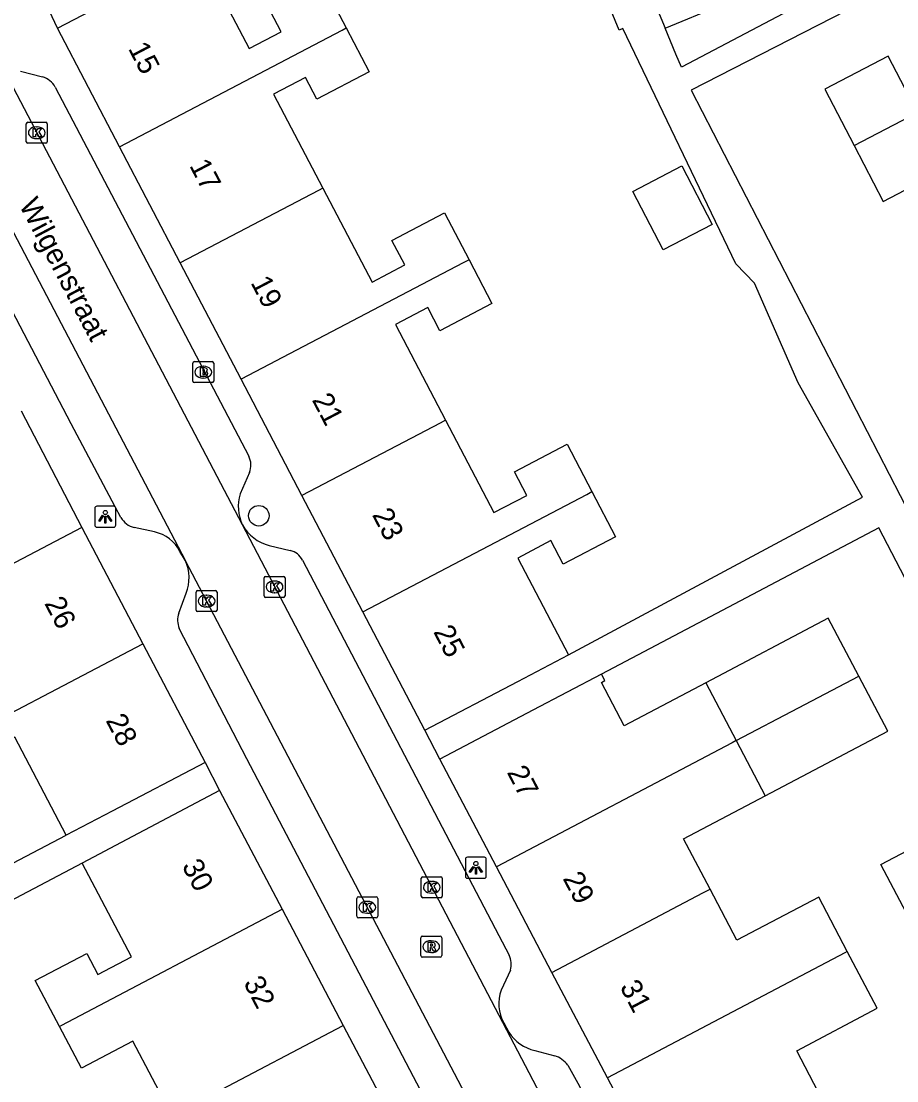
# Model space of a CAD drawing. Extents: x 158352 to 159489, y 383828 to 384597.
# Drawn here: x 159378.2 to 159419.9, y 384343 to 384393.5 of the extents above; entities that cross this region are included whole.
import ezdxf

# ---------------------------------------------------------------- set-up
doc = ezdxf.new("R2010")
doc.units = 0
for name, color, linetype in [('IMGEO_Boom', 7, 'Continuous'), ('IMGEO_Brandkraan', 7, 'Continuous'), ('IMGEO_Kolk', 7, 'Continuous'), ('IMGEO_Lichtpunt', 7, 'Continuous'), ('IMGEO_Openbare_ruimte_label', 7, 'Continuous'), ('IMGEO_Pand', 7, 'Continuous'), ('IMGEO_Pand_nummerreeks', 7, 'Continuous'), ('IMGEO_Rijbaan_lokaal_open', 7, 'Continuous'), ('IMGEO_Rioolput', 7, 'Continuous'), ('IMGEO_Voetpad_open', 7, 'Continuous')]:
    doc.layers.add(name, color=color, linetype=linetype)

msp = doc.modelspace()

# ---------------------------------------------------------------- linework, layer by layer
at = {"layer": 'IMGEO_Boom'}
msp.add_circle((159389.545, 384369.949), 0.489, dxfattribs=at)
at = {"layer": 'IMGEO_Brandkraan'}
for p, q in [((159386.399, 384376.359), (159386.399, 384377.211)), ((159386.474, 384377.285), (159387.326, 384377.285)), ((159386.887, 384377.065), (159386.912, 384377.065)), ((159387.4, 384377.211), (159387.4, 384376.359)), ((159386.91, 384376.505), (159386.885, 384376.505)), ((159387.326, 384376.285), (159386.474, 384376.285))]:
    msp.add_line(p, q, dxfattribs=at)
for points in [[(159386.399, 384376.359), (159386.399, 384377.211)], [(159386.474, 384377.285), (159387.326, 384377.285)], [(159386.747, 384376.985), (159386.747, 384376.585), (159386.96, 384376.585)], [(159386.978, 384376.985), (159386.747, 384376.985)], [(159386.926, 384376.904), (159386.872, 384376.904), (159386.872, 384376.828)], [(159386.872, 384376.828), (159386.925, 384376.828)], [(159387.4, 384377.211), (159387.4, 384376.359)], [(159386.934, 384376.752), (159386.872, 384376.752), (159386.872, 384376.671)], [(159386.872, 384376.671), (159386.934, 384376.671)], [(159387.326, 384376.285), (159386.474, 384376.285)]]:
    msp.add_lwpolyline(points, dxfattribs=at)
for centre, radius, start, end in [((159386.476, 384377.209), 0.0765, 91.552, 178.448), ((159386.476, 384377.209), 0.0765, 91.552, 178.448), ((159386.927, 384376.866), 0.0379, 267.8285, 90.9355), ((159386.982, 384376.84), 0.145, 59.4692, 91.5367), ((159387.007, 384376.887), 0.0922, 285.5137, 58.1501), ((159387.324, 384377.209), 0.0765, 1.552, 88.448), ((159387.324, 384377.209), 0.0765, 1.552, 88.448), ((159386.476, 384376.361), 0.0765, 181.552, 268.448), ((159386.476, 384376.361), 0.0765, 181.552, 268.448), ((159386.935, 384376.711), 0.0404, 269.8759, 90.5077), ((159386.966, 384376.836), 0.251, 268.6676, 293.5347), ((159387.012, 384376.695), 0.105, 301.3115, 78.989), ((159387.324, 384376.361), 0.0765, 271.552, 358.448), ((159387.324, 384376.361), 0.0765, 271.552, 358.448)]:
    msp.add_arc(centre, radius, start, end, dxfattribs=at)
for centre, major_axis, ratio, start_param, end_param in [((159386.886, 384376.785), (-0.387, 0.002), 0.722429, 4.712389, 7.853982), ((159386.911, 384376.785), (-0.39, 0.002), 0.717154, 1.570796, 4.712389)]:
    msp.add_ellipse(centre, major_axis=major_axis, ratio=ratio, start_param=start_param, end_param=end_param, dxfattribs=at)
at = {"layer": 'IMGEO_Kolk'}
for p, q in [((159378.468, 384387.754), (159378.468, 384388.606)), ((159378.543, 384388.68), (159379.395, 384388.68)), ((159378.956, 384388.46), (159378.981, 384388.46)), ((159379.469, 384388.606), (159379.469, 384387.754)), ((159379.395, 384387.68), (159378.543, 384387.68)), ((159378.979, 384387.9), (159378.954, 384387.9)), ((159389.793, 384366.136), (159389.793, 384366.988)), ((159389.868, 384367.062), (159390.72, 384367.062)), ((159390.281, 384366.842), (159390.306, 384366.842)), ((159390.794, 384366.988), (159390.794, 384366.136)), ((159386.557, 384365.461), (159386.557, 384366.313)), ((159386.632, 384366.387), (159387.484, 384366.387)), ((159387.558, 384366.313), (159387.558, 384365.461)), ((159390.304, 384366.282), (159390.279, 384366.282)), ((159387.045, 384366.167), (159387.07, 384366.167)), ((159390.72, 384366.062), (159389.868, 384366.062)), ((159387.484, 384365.387), (159386.632, 384365.387)), ((159387.068, 384365.607), (159387.043, 384365.607)), ((159397.284, 384351.836), (159397.284, 384352.688)), ((159397.359, 384352.762), (159398.211, 384352.762)), ((159398.285, 384352.688), (159398.285, 384351.836)), ((159397.772, 384352.542), (159397.797, 384352.542)), ((159394.21, 384350.882), (159394.21, 384351.734)), ((159394.285, 384351.808), (159395.137, 384351.808)), ((159395.211, 384351.734), (159395.211, 384350.882)), ((159398.211, 384351.762), (159397.359, 384351.762)), ((159397.795, 384351.982), (159397.77, 384351.982)), ((159394.698, 384351.588), (159394.723, 384351.588)), ((159395.137, 384350.808), (159394.285, 384350.808)), ((159394.721, 384351.028), (159394.696, 384351.028))]:
    msp.add_line(p, q, dxfattribs=at)
for points in [[(159378.468, 384387.754), (159378.468, 384388.606)], [(159378.543, 384388.68), (159379.395, 384388.68)], [(159379.469, 384388.606), (159379.469, 384387.754)], [(159378.789, 384388.38), (159378.912, 384388.38), (159378.912, 384388.229), (159379.042, 384388.38), (159379.206, 384388.38), (159379.06, 384388.229), (159379.213, 384387.98), (159379.061, 384387.98), (159378.976, 384388.144), (159378.912, 384388.077), (159378.912, 384387.98), (159378.789, 384387.98), (159378.789, 384388.38)], [(159379.395, 384387.68), (159378.543, 384387.68)], [(159389.793, 384366.136), (159389.793, 384366.988)], [(159389.868, 384367.062), (159390.72, 384367.062)], [(159390.114, 384366.762), (159390.237, 384366.762), (159390.237, 384366.611), (159390.367, 384366.762), (159390.531, 384366.762), (159390.385, 384366.611), (159390.538, 384366.362), (159390.386, 384366.362), (159390.301, 384366.526), (159390.237, 384366.459), (159390.237, 384366.362), (159390.114, 384366.362), (159390.114, 384366.762)], [(159390.794, 384366.988), (159390.794, 384366.136)], [(159386.557, 384365.461), (159386.557, 384366.313)], [(159386.632, 384366.387), (159387.484, 384366.387)], [(159387.558, 384366.313), (159387.558, 384365.461)], [(159386.878, 384366.087), (159387.001, 384366.087), (159387.001, 384365.936), (159387.131, 384366.087), (159387.295, 384366.087), (159387.149, 384365.936), (159387.302, 384365.687), (159387.15, 384365.687), (159387.065, 384365.851), (159387.001, 384365.784), (159387.001, 384365.687), (159386.878, 384365.687), (159386.878, 384366.087)], [(159390.72, 384366.062), (159389.868, 384366.062)], [(159387.484, 384365.387), (159386.632, 384365.387)], [(159397.284, 384351.836), (159397.284, 384352.688)], [(159397.359, 384352.762), (159398.211, 384352.762)], [(159398.285, 384352.688), (159398.285, 384351.836)], [(159397.605, 384352.462), (159397.728, 384352.462), (159397.728, 384352.311), (159397.858, 384352.462), (159398.022, 384352.462), (159397.876, 384352.311), (159398.029, 384352.062), (159397.877, 384352.062), (159397.792, 384352.226), (159397.728, 384352.159), (159397.728, 384352.062), (159397.605, 384352.062), (159397.605, 384352.462)], [(159394.21, 384350.882), (159394.21, 384351.734)], [(159394.285, 384351.808), (159395.137, 384351.808)], [(159395.211, 384351.734), (159395.211, 384350.882)], [(159398.211, 384351.762), (159397.359, 384351.762)], [(159394.531, 384351.508), (159394.654, 384351.508), (159394.654, 384351.357), (159394.784, 384351.508), (159394.948, 384351.508), (159394.802, 384351.357), (159394.955, 384351.108), (159394.803, 384351.108), (159394.718, 384351.272), (159394.654, 384351.205), (159394.654, 384351.108), (159394.531, 384351.108), (159394.531, 384351.508)], [(159395.137, 384350.808), (159394.285, 384350.808)]]:
    msp.add_lwpolyline(points, dxfattribs=at)
for centre, start, end in [((159378.545, 384388.604), 91.552, 178.448), ((159378.545, 384388.604), 91.552, 178.448), ((159379.393, 384388.604), 1.552, 88.448), ((159379.393, 384388.604), 1.552, 88.448), ((159378.545, 384387.756), 181.552, 268.448), ((159378.545, 384387.756), 181.552, 268.448), ((159379.393, 384387.756), 271.552, 358.448), ((159379.393, 384387.756), 271.552, 358.448), ((159389.87, 384366.986), 91.552, 178.448), ((159389.87, 384366.986), 91.552, 178.448), ((159390.718, 384366.986), 1.552, 88.448), ((159390.718, 384366.986), 1.552, 88.448), ((159386.634, 384366.311), 91.552, 178.448), ((159386.634, 384366.311), 91.552, 178.448), ((159387.482, 384366.311), 1.552, 88.448), ((159387.482, 384366.311), 1.552, 88.448), ((159389.87, 384366.138), 181.552, 268.448), ((159389.87, 384366.138), 181.552, 268.448), ((159390.718, 384366.138), 271.552, 358.448), ((159390.718, 384366.138), 271.552, 358.448), ((159386.634, 384365.463), 181.552, 268.448), ((159386.634, 384365.463), 181.552, 268.448), ((159387.482, 384365.463), 271.552, 358.448), ((159387.482, 384365.463), 271.552, 358.448), ((159397.361, 384352.686), 91.552, 178.448), ((159397.361, 384352.686), 91.552, 178.448), ((159398.209, 384352.686), 1.552, 88.448), ((159398.209, 384352.686), 1.552, 88.448), ((159394.287, 384351.732), 91.552, 178.448), ((159394.287, 384351.732), 91.552, 178.448), ((159395.135, 384351.732), 1.552, 88.448), ((159395.135, 384351.732), 1.552, 88.448), ((159397.361, 384351.838), 181.552, 268.448), ((159397.361, 384351.838), 181.552, 268.448), ((159398.209, 384351.838), 271.552, 358.448), ((159398.209, 384351.838), 271.552, 358.448), ((159394.287, 384350.884), 181.552, 268.448), ((159394.287, 384350.884), 181.552, 268.448), ((159395.135, 384350.884), 271.552, 358.448), ((159395.135, 384350.884), 271.552, 358.448)]:
    msp.add_arc(centre, 0.0765, start, end, dxfattribs=at)
for centre, major_axis, ratio, start_param, end_param in [((159378.955, 384388.18), (-0.387, 0.002), 0.722429, 4.712389, 7.853982), ((159378.98, 384388.18), (-0.39, 0.002), 0.717154, 1.570796, 4.712389), ((159390.28, 384366.562), (-0.387, 0.002), 0.722429, 4.712389, 7.853982), ((159390.305, 384366.562), (-0.39, 0.002), 0.717154, 1.570796, 4.712389), ((159387.044, 384365.887), (-0.387, 0.002), 0.722429, 4.712389, 7.853982), ((159387.069, 384365.887), (-0.39, 0.002), 0.717154, 1.570796, 4.712389), ((159397.771, 384352.262), (-0.387, 0.002), 0.722429, 4.712389, 7.853982), ((159397.796, 384352.262), (-0.39, 0.002), 0.717154, 1.570796, 4.712389), ((159394.697, 384351.308), (-0.387, 0.002), 0.722429, 4.712389, 7.853982), ((159394.722, 384351.308), (-0.39, 0.002), 0.717154, 1.570796, 4.712389)]:
    msp.add_ellipse(centre, major_axis=major_axis, ratio=ratio, start_param=start_param, end_param=end_param, dxfattribs=at)
at = {"layer": 'IMGEO_Lichtpunt'}
for p, q in [((159381.733, 384370.305), (159381.733, 384369.498)), ((159381.733, 384370.305), (159381.733, 384369.498)), ((159382.635, 384370.4), (159381.827, 384370.4)), ((159382.635, 384370.4), (159381.827, 384370.4)), ((159382.729, 384369.498), (159382.729, 384370.305)), ((159382.729, 384369.498), (159382.729, 384370.305)), ((159381.827, 384369.404), (159382.635, 384369.404)), ((159381.827, 384369.404), (159382.635, 384369.404)), ((159400.287, 384353.689), (159399.479, 384353.689)), ((159400.287, 384353.689), (159399.479, 384353.689)), ((159399.385, 384353.594), (159399.385, 384352.787)), ((159399.385, 384353.594), (159399.385, 384352.787)), ((159400.381, 384352.787), (159400.381, 384353.594)), ((159400.381, 384352.787), (159400.381, 384353.594)), ((159399.479, 384352.693), (159400.287, 384352.693)), ((159399.479, 384352.693), (159400.287, 384352.693))]:
    msp.add_line(p, q, dxfattribs=at)
for points in [[(159382.107, 384369.969), (159382.146, 384369.941), (159381.958, 384369.679), (159381.92, 384369.706), (159382.107, 384369.969)], [(159382.209, 384369.921), (159382.256, 384369.921), (159382.256, 384369.599), (159382.209, 384369.599), (159382.209, 384369.921)], [(159382.319, 384369.941), (159382.357, 384369.968), (159382.544, 384369.706), (159382.505, 384369.678), (159382.319, 384369.941)], [(159399.759, 384353.258), (159399.798, 384353.23), (159399.61, 384352.968), (159399.572, 384352.995), (159399.759, 384353.258)], [(159399.861, 384353.21), (159399.908, 384353.21), (159399.908, 384352.888), (159399.861, 384352.888), (159399.861, 384353.21)], [(159399.971, 384353.23), (159400.009, 384353.257), (159400.196, 384352.995), (159400.157, 384352.967), (159399.971, 384353.23)]]:
    msp.add_lwpolyline(points, dxfattribs=at)
for centre in [(159382.232, 384370.103), (159399.884, 384353.392)]:
    msp.add_circle(centre, 0.0994, dxfattribs=at)
for centre, start, end in [((159381.827, 384370.305), 90, 180), ((159381.827, 384370.305), 90, 180), ((159382.635, 384370.305), 0, 90), ((159382.635, 384370.305), 0, 90), ((159381.827, 384369.498), 180, 270), ((159381.827, 384369.498), 180, 270), ((159382.635, 384369.498), 270, 0), ((159382.635, 384369.498), 270, 360), ((159399.479, 384353.594), 90, 180), ((159399.479, 384353.594), 90, 180), ((159400.287, 384353.594), 0, 90), ((159400.287, 384353.594), 0, 90), ((159399.479, 384352.787), 180, 270), ((159399.479, 384352.787), 180, 270), ((159400.287, 384352.787), 270, 0), ((159400.287, 384352.787), 270, 360)]:
    msp.add_arc(centre, 0.0946, start, end, dxfattribs=at)
at = {"layer": 'IMGEO_Pand'}
for points in [[(159408.9, 384393.152), (159411.516, 384394.244), (159410.206, 384397.385)], [(159379.954, 384393.155), (159384.384, 384395.475), (159386.723, 384396.699), (159389.087, 384392.185), (159390.606, 384392.98), (159390.097, 384393.953), (159392.607, 384395.268), (159393.706, 384393.168)], [(159407.798, 384395.791), (159408.9, 384393.152)], [(159382.907, 384387.515), (159379.954, 384393.155)], [(159382.907, 384387.515), (159393.508, 384393.064), (159393.706, 384393.168)], [(159393.706, 384393.168), (159394.802, 384391.074), (159392.316, 384389.772), (159391.771, 384390.814), (159390.251, 384390.019), (159392.598, 384385.538)], [(159420.915, 384389.143), (159419.519, 384391.821), (159416.503, 384390.249), (159417.899, 384387.571)], [(159417.899, 384387.571), (159419.285, 384384.913), (159425.211, 384388.002), (159429.082, 384390.02), (159430.33, 384387.624)], [(159417.899, 384387.571), (159420.915, 384389.143)], [(159385.804, 384381.981), (159382.907, 384387.515)], [(159409.686, 384386.6), (159411.138, 384383.814), (159408.809, 384382.6), (159407.357, 384385.386), (159409.686, 384386.6)], [(159392.598, 384385.538), (159392.392, 384385.43), (159385.804, 384381.981)], [(159392.598, 384385.538), (159394.936, 384381.072), (159396.496, 384381.889), (159395.885, 384383.057), (159398.389, 384384.368), (159399.559, 384382.132)], [(159388.701, 384376.448), (159385.804, 384381.981)], [(159399.559, 384382.132), (159399.278, 384381.985), (159388.701, 384376.448)], [(159399.559, 384382.132), (159400.649, 384380.051), (159398.171, 384378.754), (159397.595, 384379.855), (159396.058, 384379.05), (159398.441, 384374.498)], [(159391.597, 384370.916), (159388.701, 384376.448)], [(159378.22, 384374.935), (159381.122, 384369.396)], [(159398.441, 384374.498), (159398.178, 384374.36), (159391.597, 384370.916)], [(159398.441, 384374.498), (159400.745, 384370.098), (159402.311, 384370.918), (159401.724, 384372.039), (159404.228, 384373.351), (159405.409, 384371.095)], [(159394.495, 384365.381), (159391.597, 384370.916)], [(159394.495, 384365.381), (159405.163, 384370.966), (159405.409, 384371.095)], [(159405.409, 384371.095), (159406.534, 384368.946), (159404.046, 384367.644), (159403.46, 384368.762), (159401.881, 384367.935), (159404.294, 384363.327)], [(159381.122, 384369.396), (159374.782, 384366.072), (159374.513, 384365.931)], [(159381.122, 384369.396), (159384.025, 384363.855)], [(159397.447, 384359.742), (159394.495, 384365.381)], [(159418.119, 384362.319), (159416.671, 384365.069), (159410.829, 384361.993)], [(159373.357, 384358.265), (159373.6, 384358.392), (159384.025, 384363.855)], [(159384.025, 384363.855), (159386.984, 384358.208)], [(159397.447, 384359.742), (159401.877, 384362.062), (159404.294, 384363.327)], [(159405.861, 384362.411), (159402.592, 384360.69), (159398.167, 384358.36)], [(159410.829, 384361.993), (159406.947, 384359.949), (159405.86, 384362.014), (159406.025, 384362.101), (159405.861, 384362.411)], [(159412.277, 384359.242), (159415.244, 384360.805), (159418.119, 384362.319)], [(159413.66, 384356.615), (159419.503, 384359.691), (159418.119, 384362.319)], [(159410.829, 384361.993), (159412.277, 384359.242)], [(159380.364, 384354.739), (159377.916, 384359.41), (159376.406, 384358.619), (159376.997, 384357.491), (159374.459, 384356.162), (159373.357, 384358.265)], [(159412.277, 384359.242), (159412.092, 384359.145), (159400.866, 384353.233)], [(159412.277, 384359.242), (159413.66, 384356.615)], [(159386.984, 384358.208), (159382.556, 384355.888), (159380.364, 384354.739)], [(159400.866, 384353.233), (159398.167, 384358.36)], [(159387.676, 384356.869), (159383.253, 384354.538), (159381.124, 384353.416)], [(159387.676, 384356.869), (159390.65, 384351.226)], [(159411.037, 384352.178), (159409.777, 384354.571), (159413.66, 384356.615)], [(159420.53, 384350.764), (159419.171, 384353.345), (159422.047, 384354.859), (159423.406, 384352.278)], [(159380.047, 384345.637), (159378.897, 384347.82), (159381.348, 384349.112), (159381.879, 384348.105), (159383.478, 384348.948), (159381.124, 384353.416)], [(159403.509, 384348.213), (159400.866, 384353.233)], [(159403.509, 384348.213), (159410.696, 384351.998), (159411.037, 384352.178)], [(159417.574, 384349.207), (159416.215, 384351.789), (159412.321, 384349.739), (159411.037, 384352.178)], [(159380.047, 384345.637), (159380.157, 384345.695), (159390.65, 384351.226)], [(159390.65, 384351.226), (159393.568, 384345.688)], [(159417.574, 384349.207), (159417.456, 384349.145), (159406.152, 384343.192)], [(159416.382, 384342.167), (159415.164, 384344.481), (159419, 384346.5), (159417.574, 384349.207)], [(159406.152, 384343.192), (159403.509, 384348.213)], [(159387.019, 384342.235), (159385.414, 384341.389), (159383.544, 384344.935), (159381.097, 384343.645), (159380.047, 384345.637)], [(159387.019, 384342.235), (159387.17, 384342.315), (159393.568, 384345.688)], [(159393.568, 384345.688), (159396.487, 384340.149)], [(159408.795, 384338.172), (159406.152, 384343.192)]]:
    msp.add_lwpolyline(points, dxfattribs=at)
at = {"layer": 'IMGEO_Rijbaan_lokaal_open'}
for points in [[(159388.771, 384369.508), (159376.986, 384391.96)], [(159374.348, 384390.099), (159386.053, 384367.808)], [(159409.435, 384330.022), (159388.771, 384369.508)], [(159406.626, 384328.616), (159386.053, 384367.808)]]:
    msp.add_lwpolyline(points, dxfattribs=at)
at = {"layer": 'IMGEO_Rioolput'}
for p, q in [((159397.257, 384349.009), (159397.257, 384349.861)), ((159397.332, 384349.935), (159398.184, 384349.935)), ((159397.745, 384349.715), (159397.77, 384349.715)), ((159398.258, 384349.861), (159398.258, 384349.009)), ((159397.768, 384349.155), (159397.743, 384349.155)), ((159398.184, 384348.935), (159397.332, 384348.935))]:
    msp.add_line(p, q, dxfattribs=at)
for points in [[(159397.257, 384349.009), (159397.257, 384349.861)], [(159397.332, 384349.935), (159398.184, 384349.935)], [(159397.846, 384349.633), (159397.594, 384349.635), (159397.594, 384349.235)], [(159398.258, 384349.861), (159398.258, 384349.009)], [(159397.594, 384349.235), (159397.718, 384349.235), (159397.718, 384349.397), (159397.729, 384349.397)], [(159397.772, 384349.554), (159397.718, 384349.554), (159397.718, 384349.473)], [(159397.718, 384349.473), (159397.77, 384349.473)], [(159397.776, 384349.368), (159397.847, 384349.235), (159397.987, 384349.235), (159397.922, 384349.361)], [(159398.184, 384348.935), (159397.332, 384348.935)]]:
    msp.add_lwpolyline(points, dxfattribs=at)
for centre, radius, start, end in [((159397.334, 384349.859), 0.0765, 91.552, 178.448), ((159397.334, 384349.859), 0.0765, 91.552, 178.448), ((159397.845, 384349.523), 0.109, 350.3612, 89.416), ((159398.182, 384349.859), 0.0765, 1.552, 88.448), ((159398.182, 384349.859), 0.0765, 1.552, 88.448), ((159397.728, 384349.344), 0.0533, 26.0293, 88.6989), ((159397.754, 384349.662), 0.19, 274.7715, 282.9687), ((159397.778, 384349.458), 0.0964, 77.0061, 93.1865), ((159397.792, 384349.515), 0.0378, 276.6634, 79.6772), ((159397.843, 384349.523), 0.112, 277.5842, 350.9817), ((159397.827, 384349.308), 0.108, 29.5134, 73.7905), ((159397.334, 384349.011), 0.0765, 181.552, 268.448), ((159397.334, 384349.011), 0.0765, 181.552, 268.448), ((159398.182, 384349.011), 0.0765, 271.552, 358.448), ((159398.182, 384349.011), 0.0765, 271.552, 358.448)]:
    msp.add_arc(centre, radius, start, end, dxfattribs=at)
for centre, major_axis, ratio, start_param, end_param in [((159397.744, 384349.435), (-0.387, 0.002), 0.722429, 4.712389, 7.853982), ((159397.769, 384349.435), (-0.39, 0.002), 0.717154, 1.570796, 4.712389)]:
    msp.add_ellipse(centre, major_axis=major_axis, ratio=ratio, start_param=start_param, end_param=end_param, dxfattribs=at)
at = {"layer": 'IMGEO_Voetpad_open'}
for points in [[(159404.294, 384363.327), (159418.307, 384370.84), (159415.232, 384376.282), (159413.152, 384381.023), (159412.264, 384381.936), (159406.888, 384393.142), (159406.709, 384393.056), (159403.381, 384401.125), (159405.985, 384411.776), (159405.696, 384416.755), (159406.92, 384421.792), (159407.364, 384422.966), (159409.65, 384426.536), (159417.238, 384431.568)], [(159434.872, 384404.57), (159409.67, 384391.306), (159409.411, 384391.928), (159408.9, 384393.152)], [(159424.866, 384397.763), (159410.131, 384390.201), (159420.614, 384369.891), (159435.481, 384377.679)], [(159379.954, 384393.155), (159379.309, 384394.55)], [(159378.2, 384391.116), (159379.24, 384390.837)], [(159379.849, 384390.35), (159389.065, 384372.779)], [(159359.94, 384386.673), (159350.156, 384381.546), (159353.118, 384375.893), (159367.687, 384348.095), (159380.364, 384354.739)], [(159382.973, 384369.859), (159382.696, 384370.368), (159380.606, 384374.324), (159374.055, 384386.839)], [(159389.094, 384372.008), (159388.654, 384370.991)], [(159384.581, 384369.177), (159383.601, 384369.383)], [(159432.135, 384344.049), (159428.862, 384350.243), (159428.968, 384350.299), (159426.655, 384354.203), (159423.658, 384360.09), (159423.854, 384360.19), (159419.075, 384369.366), (159405.861, 384362.411)], [(159390.041, 384368.537), (159391.041, 384368.294)], [(159386.053, 384367.808), (159385.785, 384368.25)], [(159391.627, 384367.836), (159400.979, 384349.962), (159401.475, 384349.028)], [(159385.739, 384365.312), (159386.08, 384366.263)], [(159403.807, 384330.105), (159388.98, 384358.379), (159385.757, 384364.588)], [(159398.167, 384358.36), (159397.447, 384359.742)], [(159386.984, 384358.208), (159387.676, 384356.869)], [(159381.124, 384353.416), (159368.41, 384346.715), (159386.034, 384313.273), (159398.727, 384319.965)], [(159401.538, 384348.319), (159401.085, 384347.36)], [(159401.215, 384345.808), (159401.447, 384345.363)], [(159402.692, 384344.493), (159403.637, 384344.244)], [(159404.261, 384343.793), (159404.736, 384342.937), (159409.714, 384333.322)]]:
    msp.add_lwpolyline(points, dxfattribs=at)
for centre, radius, start, end in [((159378.995, 384389.907), 0.962, 27.446, 75.2573), ((159388.274, 384372.363), 0.894, 336.5754, 27.7327), ((159390.585, 384370.397), 2.021, 162.911, 206.1109), ((159383.904, 384370.435), 1.094, 211.7372, 253.9414), ((159390.52, 384370.48), 2.001, 209.0525, 256.1468), ((159384.231, 384367.477), 1.736, 26.4519, 78.3604), ((159390.825, 384367.414), 0.906, 27.7636, 76.2162), ((159384.191, 384367.003), 2.029, 338.6184, 23.384), ((159386.639, 384364.972), 0.962, 159.3154, 203.533), ((159400.497, 384348.584), 1.074, 345.7321, 24.4236), ((159402.842, 384346.726), 1.868, 160.1463, 209.4298), ((159403.148, 384346.471), 2.03, 213.0894, 257.0193), ((159403.228, 384343.021), 1.29, 36.7772, 71.5073)]:
    msp.add_arc(centre, radius, start, end, dxfattribs=at)

# ---------------------------------------------------------------- texts
at = {"layer": 'IMGEO_Openbare_ruimte_label'}
msp.add_text('Wilgenstraat', height=1, rotation=297.7692, dxfattribs=at).set_placement((159378.103, 384384.75))
at = {"layer": 'IMGEO_Pand_nummerreeks'}
for s, rotation, p in [('15', 297.6338, (159383.303, 384392.191)), ('17', 297.6338, (159386.218, 384386.622)), ('19', 297.6338, (159389.134, 384381.053)), ('21', 297.6338, (159392.059, 384375.465)), ('23', 297.6338, (159394.923, 384369.996)), ('26', 297.6521, (159379.313, 384365.781)), ('25', 297.6338, (159397.838, 384364.427)), ('28', 297.6521, (159382.236, 384360.203)), ('27', 297.7647, (159401.343, 384357.738)), ('30', 297.7887, (159385.859, 384353.282)), ('29', 297.7647, (159404.005, 384352.682)), ('32', 297.7887, (159388.794, 384347.714)), ('31', 297.7647, (159406.72, 384347.526))]:
    msp.add_text(s, height=1, rotation=rotation, dxfattribs=at).set_placement(p)

doc.saveas('drawing.dxf')
